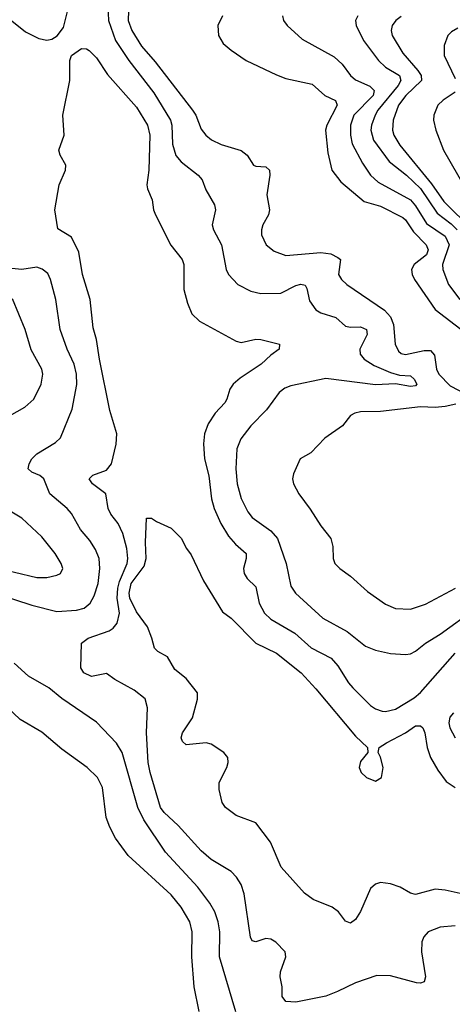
# Model space of a CAD drawing. Header units: inches. Extents: x 1305375 to 1407406, y 744550 to 841633.
# Tile 473 of 509: x 1386941 to 1388678, y 825399 to 829354. Entities that reach past the tile are written whole.
import ezdxf

# ---------------------------------------------------------------- set-up
doc = ezdxf.new("R2010")
doc.units = ezdxf.units.IN
doc.header["$MEASUREMENT"] = 0
doc.layers.add('B3882', color=7, linetype='Continuous')

msp = doc.modelspace()

# ---------------------------------------------------------------- linework, layer by layer
at = {"layer": 'B3882', "color": 5}
for points, elevation in [([(1386910, 829349.4), (1386964.5, 829304.5), (1387018.4, 829278.4), (1387050, 829271.6), (1387070, 829275.9), (1387091.3, 829288.7), (1387117.8, 829322.2), (1387140.8, 829419.2)], 1160), ([(1387295.2, 829410), (1387297.6, 829350), (1387325.9, 829270), (1387379.3, 829190), (1387479.8, 829059.8), (1387546.6, 828950), (1387552.8, 828930), (1387554.3, 828854.3), (1387568.6, 828808.6), (1387590, 828782.8), (1387658, 828730), (1387673.4, 828710), (1387688.2, 828670), (1387723.5, 828610), (1387727, 828590), (1387713.5, 828530), (1387719.8, 828510), (1387751.9, 828450), (1387770.1, 828350.1), (1387779.1, 828330), (1387817.6, 828290), (1387870, 828264.1), (1387910, 828253.9), (1387990, 828255.8), (1388050, 828285.9), (1388070, 828291.8), (1388087.2, 828287.2), (1388094, 828274), (1388104.2, 828224.3), (1388130, 828188.5), (1388150, 828176), (1388210, 828157.5), (1388250, 828123.1), (1388270, 828118.5), (1388310, 828120.1), (1388333.4, 828110), (1388337, 828090), (1388307, 828030), (1388308.1, 828010), (1388324, 827990), (1388364.4, 827964.4), (1388430, 827936.8), (1388466.1, 827926.1), (1388510, 827923.8), (1388525.2, 827910), (1388535.2, 827890), (1388530, 827883.5), (1388510, 827880.6), (1388450, 827890.7), (1388370, 827887.9), (1388170, 827912.8), (1388030, 827882.9), (1388005.9, 827874.1), (1387983.5, 827856.5), (1387932.8, 827787.2), (1387870, 827723.1), (1387829.1, 827670), (1387813.7, 827630), (1387809.5, 827550), (1387814.5, 827490), (1387830.6, 827430.6), (1387857.4, 827377.4), (1387874.5, 827354.5), (1387950, 827301.2), (1387976.8, 827270), (1388010.9, 827170), (1388030, 827078), (1388048.9, 827050), (1388159, 826950), (1388256.5, 826896.5), (1388330, 826837.5), (1388370, 826821.5), (1388430, 826808.2), (1388490, 826803.6), (1388510, 826807.2), (1388530, 826817.8), (1388570, 826850.2), (1388630, 826886.3), (1388770, 826987.1)], 1160), ([(1387378.3, 829390), (1387376.6, 829350), (1387391.3, 829310), (1387430, 829247.2), (1387484.9, 829184.9), (1387635.7, 828990), (1387648.8, 828970), (1387670, 828913.7), (1387689.1, 828890), (1387711.4, 828871.4), (1387750, 828852), (1387830, 828827.9), (1387854.3, 828810), (1387880.5, 828770), (1387890, 828765.3), (1387930, 828762.3), (1387944.2, 828750), (1387946, 828730), (1387933.2, 828650), (1387944.1, 828590), (1387939.8, 828570), (1387918, 828530), (1387912.6, 828510), (1387912.8, 828490), (1387930.3, 828450), (1387963.6, 828423.6), (1388010, 828406.4), (1388150, 828418.7), (1388190, 828413.5), (1388218.8, 828398.8), (1388229.2, 828390), (1388221.6, 828330), (1388232.8, 828310), (1388254.3, 828290), (1388406.6, 828186.6), (1388430, 828160.2), (1388442.7, 828130), (1388448.9, 828050), (1388462.8, 828022.8), (1388473.4, 828013.4), (1388490, 828009.6), (1388565.3, 828025.3), (1388590, 828024.5), (1388607, 828007), (1388614.8, 827950), (1388624.7, 827930), (1388670, 827883.1), (1388733.8, 827850)], 1180), ([(1387755, 829370), (1387737.2, 829330), (1387740.2, 829290), (1387758.8, 829258.8), (1387790, 829231.3), (1387850.1, 829190.1), (1387972.1, 829132.1), (1388010, 829118.3), (1388115.1, 829095.1), (1388166.3, 829050), (1388209.3, 829029.3), (1388216.3, 829010), (1388174, 828930), (1388169.1, 828910), (1388178.9, 828818.9), (1388194.8, 828750), (1388230, 828702), (1388323.9, 828623.9), (1388390, 828604.5), (1388479.7, 828559.7), (1388490.5, 828550.5), (1388522.1, 828502.1), (1388573.3, 828450), (1388581.7, 828430), (1388574.8, 828410), (1388524.8, 828370), (1388514.3, 828350), (1388517, 828330), (1388526.3, 828310), (1388608.8, 828190), (1388730, 828097.2)], 1220), ([(1387996.9, 829370), (1388000.3, 829350), (1388014.6, 829330), (1388075.9, 829275.9), (1388204.1, 829204.1), (1388235.4, 829175.4), (1388269.3, 829130), (1388290, 829111.8), (1388347, 829087), (1388364.7, 829070), (1388360.3, 829050), (1388282.5, 828970), (1388268.8, 828930), (1388268.8, 828890), (1388275.8, 828855.8), (1388317.3, 828777.3), (1388350.1, 828730), (1388381, 828701), (1388510, 828630.1), (1388530, 828606.6), (1388574.6, 828534.6), (1388650, 828484), (1388665.3, 828450), (1388638.9, 828370), (1388639.8, 828350), (1388663.5, 828290), (1388708.8, 828230)], 1240), ([(1388298.3, 829370), (1388289.2, 829350), (1388292.5, 829330), (1388322.1, 829270), (1388381.9, 829190), (1388410, 829163.3), (1388466.2, 829130), (1388471.9, 829110), (1388460.5, 829090), (1388379.5, 828990), (1388368.4, 828970), (1388353.1, 828930), (1388350.9, 828910), (1388361.7, 828870), (1388424.6, 828784.6), (1388493.7, 828730), (1388550, 828675.8), (1388617, 828577), (1388674, 828534), (1388697.6, 828510)], 1260), ([(1388473.2, 829366.8), (1388450.9, 829350), (1388436.6, 829330), (1388432.2, 829310), (1388437.2, 829290), (1388479.7, 829219.7), (1388539.9, 829150), (1388552.6, 829130), (1388554.2, 829110), (1388491.8, 829050), (1388462.4, 829010), (1388440.5, 828950), (1388438.3, 828910), (1388444, 828890), (1388467.4, 828850), (1388594.3, 828694.3), (1388643.9, 828623.9), (1388758.8, 828510)], 1280), ([(1388700, 829320), (1388674.5, 829305.5), (1388659.6, 829290), (1388645.2, 829250), (1388646, 829210), (1388690, 829118)], 1320), ([(1388690, 825713.7), (1388630, 825709), (1388581.1, 825690), (1388564, 825670), (1388555.5, 825650), (1388554.2, 825610), (1388570.4, 825509.6), (1388564.7, 825490), (1388550, 825484.5), (1388534.6, 825485.4), (1388430, 825513.7), (1388375.2, 825515.2), (1388290, 825486), (1388217.6, 825450), (1388170, 825432.2), (1388050, 825408.2), (1388009.4, 825410), (1387995.6, 825430), (1387995.6, 825470), (1387987.1, 825510), (1387988.5, 825530), (1388009.7, 825590), (1388007.3, 825610), (1387969.1, 825649.1), (1387950, 825660.9), (1387930, 825663.1), (1387890, 825649.8), (1387874.7, 825654.7), (1387868.3, 825668.3), (1387843.1, 825843.1), (1387830, 825880.5), (1387812, 825910), (1387790, 825932.4), (1387710, 825981.2), (1387670, 826015.1), (1387577.6, 826117.6), (1387521.5, 826170), (1387507.3, 826190), (1387464.7, 826330), (1387456.9, 826370), (1387449.9, 826490.1), (1387454.6, 826590), (1387445.5, 826625.5), (1387401.5, 826661.5), (1387323.5, 826703.5), (1387290, 826728.4), (1387230, 826716.3), (1387198.7, 826730), (1387187.2, 826750), (1387189.6, 826850), (1387216.3, 826870), (1387300.9, 826899.1), (1387316.8, 826910), (1387332.5, 826930), (1387341.7, 826970), (1387333.4, 827030), (1387335.1, 827070), (1387342.1, 827097.9), (1387372.4, 827170), (1387375.1, 827190), (1387372.2, 827230), (1387355.2, 827290), (1387336.3, 827330), (1387307.4, 827367.4), (1387296, 827390), (1387286.8, 827450), (1387233.3, 827490), (1387220.9, 827510), (1387235.7, 827524.3), (1387290, 827545.1), (1387309.8, 827570), (1387329.1, 827649.1), (1387331, 827690), (1387303.7, 827783.7), (1387261.2, 827990), (1387249.9, 828069.9), (1387236.7, 828116.7), (1387223.8, 828230), (1387193.3, 828330), (1387179.5, 828419.5), (1387150, 828480.4), (1387094.3, 828514.3), (1387083.1, 828590), (1387099.6, 828690), (1387125.6, 828750), (1387126, 828770), (1387103.5, 828810), (1387098.5, 828830), (1387120.3, 828890), (1387114.2, 828970), (1387142.2, 829110), (1387142.2, 829190), (1387149.7, 829210), (1387190, 829237.6), (1387210, 829236.4), (1387220.7, 829230), (1387250, 829200.5), (1387293.9, 829133.9), (1387410, 829002), (1387454, 828930), (1387464.2, 828890), (1387459.4, 828750), (1387452.2, 828690), (1387454.8, 828674.8), (1387472.6, 828630), (1387478.3, 828590), (1387486.3, 828570), (1387547.9, 828447.9), (1387594.3, 828390), (1387600.8, 828370), (1387600.1, 828270), (1387615, 828215), (1387633.1, 828173.1), (1387663.2, 828143.2), (1387810, 828062), (1387830, 828057.6), (1387890, 828070.2), (1387909.3, 828069.3), (1387984.7, 828050), (1387983, 828030), (1387950, 828006.4), (1387911.3, 827970), (1387826, 827914), (1387798.1, 827890), (1387784.8, 827870), (1387773.6, 827830), (1387765, 827815), (1387726.7, 827773.4), (1387698.5, 827730), (1387683.3, 827690), (1387678.8, 827650), (1387683.1, 827590), (1387701.2, 827521.2), (1387712, 827430), (1387722.6, 827390), (1387748.4, 827330), (1387779.3, 827279.3), (1387807.4, 827247.4), (1387850.2, 827210), (1387850.2, 827190), (1387840.2, 827150), (1387843.2, 827130), (1387854.7, 827110), (1387890, 827075.3), (1387902.5, 827010), (1387924.6, 826970), (1387950, 826946.4), (1388046.4, 826890), (1388111.6, 826831.6), (1388191.3, 826790), (1388219.2, 826759.3), (1388261.6, 826690), (1388279.1, 826670), (1388350, 826599.3), (1388370, 826585.7), (1388396.9, 826576.9), (1388410, 826575.3), (1388450, 826584.6), (1388525.4, 826630), (1388550, 826652.1), (1388690, 826810.1)], 1140), ([(1388690, 829062.1), (1388641.5, 829030), (1388620.7, 829010), (1388603.4, 828970), (1388602.6, 828950), (1388611.4, 828910), (1388643.3, 828830), (1388730, 828678.8)], 1320), ([(1386710, 827093.8), (1386990, 827001.9), (1387090, 826976.6), (1387170, 826982.1), (1387199.6, 826990), (1387225, 827010), (1387240.6, 827039.4), (1387256.2, 827090), (1387263, 827150), (1387260.2, 827190), (1387246.2, 827226.2), (1387222.5, 827262.5), (1387185.7, 827305.7), (1387149, 827370), (1387132.4, 827390), (1387062.2, 827450), (1387038.5, 827510), (1387022.7, 827522.7), (1386990, 827536.8), (1386975.1, 827550), (1386978.8, 827570), (1386989.8, 827590), (1387009.9, 827610.1), (1387085, 827655), (1387105.3, 827674.7), (1387151.6, 827790), (1387171, 827889), (1387169.9, 827930), (1387160.2, 827970), (1387132.6, 828030), (1387104.2, 828110), (1387086.9, 828230), (1387065.3, 828310), (1387054.2, 828334.2), (1387032.3, 828352.3), (1387010, 828359.8), (1386950, 828350.4), (1386910, 828354.9)], 1160), ([(1386870, 827745.7), (1386962.6, 827797.4), (1386997.8, 827830), (1387027.2, 827890), (1387034, 827930), (1387029.8, 827950), (1386987.2, 828027.2), (1386963.4, 828110), (1386912.2, 828232.2)], 1180), ([(1388692.9, 827810), (1388650, 827799.9), (1388610, 827795.9), (1388550, 827798.3), (1388390, 827780.3), (1388310, 827779.3), (1388286.2, 827773.8), (1388270, 827764.5), (1388236.9, 827723.1), (1388166.6, 827673.4), (1388110, 827614.5), (1388067.7, 827590), (1388040.5, 827530), (1388037.1, 827510), (1388040.4, 827490), (1388061.7, 827450), (1388107.9, 827387.9), (1388150, 827320.5), (1388190, 827270.7), (1388198, 827238), (1388199.5, 827190), (1388207.2, 827170), (1388226.4, 827150), (1388270, 827118.9), (1388337.3, 827057.3), (1388410, 827006.7), (1388450, 826989.2), (1388510, 826986.5), (1388570, 827006), (1388691.1, 827070)], 1180), ([(1386830, 827156.4), (1387010, 827112.8), (1387050, 827113), (1387090, 827122.9), (1387105.6, 827130), (1387114.5, 827150), (1387107.7, 827170), (1387084, 827210), (1387030, 827276.4), (1386950, 827351.1), (1386876.4, 827396.4)], 1180), ([(1388710, 825844.3), (1388650, 825857.7), (1388610, 825861.1), (1388530, 825840.4), (1388510, 825845.4), (1388469.4, 825870), (1388430, 825882.9), (1388390, 825887.9), (1388370, 825881.8), (1388350, 825864), (1388310, 825772), (1388290, 825739.5), (1388270, 825725.6), (1388250, 825732.7), (1388221.6, 825770), (1388195.6, 825790), (1388120, 825820), (1388085, 825845), (1387990.6, 825950.6), (1387947.9, 826050), (1387890, 826128.3), (1387810, 826157.6), (1387767.2, 826190), (1387754.5, 826210), (1387741.6, 826261.6), (1387742.2, 826290), (1387772.4, 826350), (1387778, 826370), (1387776.9, 826390), (1387761.6, 826410), (1387710, 826443.9), (1387690, 826449.8), (1387610, 826440.8), (1387595.2, 826455.2), (1387589.9, 826470), (1387594.8, 826490), (1387634.7, 826550), (1387655.9, 826624.1), (1387655, 826650), (1387610, 826707.4), (1387564, 826744), (1387534.2, 826794.2), (1387496.2, 826816.2), (1387482, 826830), (1387472.4, 826870), (1387454.8, 826914.8), (1387410, 826975.1), (1387383.5, 827030), (1387380.7, 827050), (1387389.3, 827090), (1387440.6, 827159.4), (1387449.4, 827190), (1387446.4, 827253.6), (1387450, 827352), (1387470, 827351.3), (1387490, 827338), (1387550, 827312), (1387590, 827271.3), (1387610.8, 827230), (1387630, 827204.7), (1387679.9, 827099.9), (1387755.8, 826975.8), (1387790.3, 826950), (1387889.3, 826849.3), (1387971.8, 826810), (1388071.3, 826730), (1388130, 826666.7), (1388290, 826475.8), (1388338, 826430), (1388339.5, 826410), (1388310, 826374.7), (1388303.8, 826350), (1388312.2, 826330), (1388334.3, 826310), (1388370, 826295.8), (1388394, 826310), (1388400.7, 826350), (1388390, 826392.3), (1388380.5, 826410), (1388384.5, 826430), (1388413.5, 826450), (1388490, 826489.4), (1388530, 826517.7), (1388550, 826518.2), (1388559.3, 826510), (1388567.8, 826490), (1388577.6, 826430), (1388590.6, 826390.6), (1388619.7, 826339.7), (1388654.1, 826294.1), (1388689.6, 826269.5)], 1120), ([(1387808.9, 825368.9), (1387743.6, 825590), (1387744.3, 825690), (1387737.9, 825730), (1387724.4, 825770), (1387704.8, 825804.8), (1387657, 825870), (1387527.1, 826010), (1387440.1, 826140.1), (1387415.7, 826190), (1387353.1, 826410), (1387330, 826447.4), (1387250, 826532.2), (1387110, 826627.7), (1387058.7, 826670), (1386977, 826717), (1386919.9, 826770)], 1160), ([(1387662.4, 825370), (1387641.9, 825470), (1387632, 825590), (1387634, 825690), (1387624.7, 825730), (1387589.3, 825790), (1387550, 825839.5), (1387377.2, 825997.2), (1387326, 826066), (1387303, 826110), (1387288.7, 826150), (1387273.6, 826270), (1387253.8, 826310), (1387212.1, 826350), (1387110, 826424.2), (1387030, 826491.6), (1386943.2, 826543.2), (1386890, 826594.5)], 1180), ([(1388682.9, 826570), (1388668.2, 826551.8), (1388664.6, 826530), (1388668.3, 826510), (1388690, 826469.1)], 1140)]:
    msp.add_lwpolyline(points, dxfattribs=dict(at, elevation=elevation))

doc.saveas('drawing.dxf')
